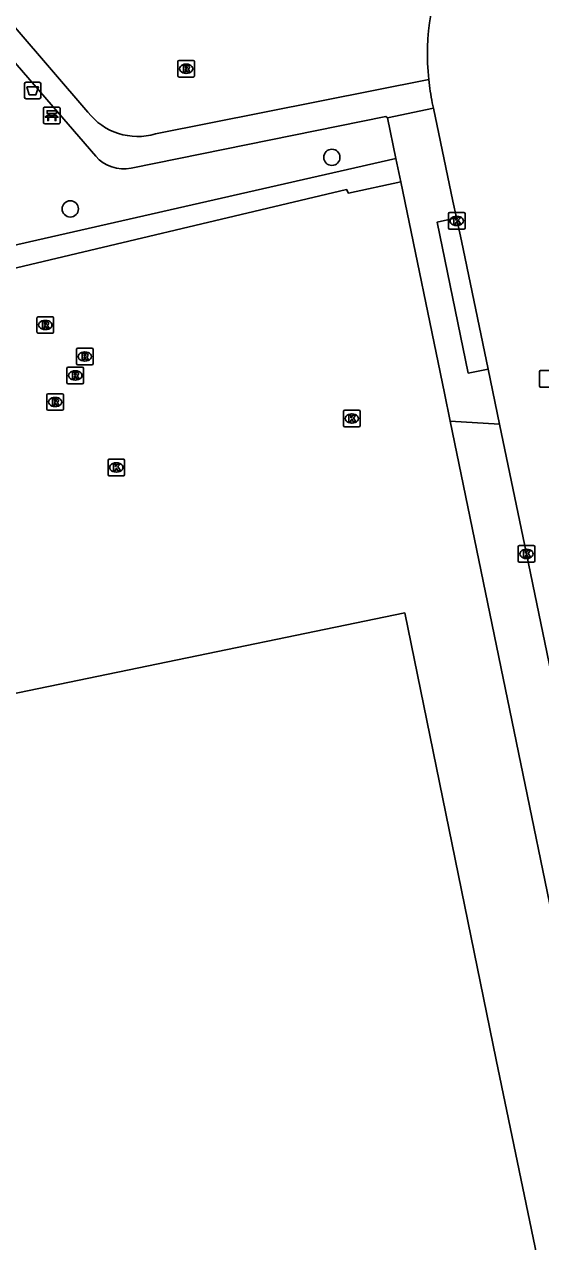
# Model space of a CAD drawing. Extents: x 162990 to 165007, y 383433 to 384336.
# Drawn here: x 164326.4 to 164357.5, y 384139.8 to 384213.2 of the extents above; entities that cross this region are included whole.
import ezdxf

# ---------------------------------------------------------------- set-up
doc = ezdxf.new("R2010")
doc.units = 0
for name, color, linetype in [('IMGEO_Afvalbak', 7, 'Continuous'), ('IMGEO_Bank', 7, 'Continuous'), ('IMGEO_Boom', 7, 'Continuous'), ('IMGEO_Groenvoorziening', 7, 'Continuous'), ('IMGEO_Kolk', 7, 'Continuous'), ('IMGEO_Pand', 7, 'Continuous'), ('IMGEO_Rijbaan_lokaal_open', 7, 'Continuous'), ('IMGEO_Rioolput', 7, 'Continuous'), ('IMGEO_Voetpad_halfverhard', 7, 'Continuous'), ('IMGEO_Voetpad_open', 7, 'Continuous')]:
    doc.layers.add(name, color=color, linetype=linetype)

msp = doc.modelspace()

# ---------------------------------------------------------------- linework, layer by layer
at = {"layer": 'IMGEO_Afvalbak'}
for p, q in [((164326.354, 384208.799), (164326.354, 384209.599)), ((164326.354, 384209.599), (164326.354, 384208.799)), ((164326.454, 384209.699), (164327.244, 384209.699)), ((164327.244, 384209.699), (164326.454, 384209.699)), ((164327.344, 384209.599), (164327.344, 384208.799)), ((164327.344, 384208.799), (164327.344, 384209.599)), ((164327.244, 384208.699), (164326.454, 384208.699)), ((164326.454, 384208.699), (164327.244, 384208.699))]:
    msp.add_line(p, q, dxfattribs=at)
msp.add_lwpolyline([(164326.497, 384209.413), (164327.201, 384209.413), (164327.052, 384208.943), (164326.646, 384208.943), (164326.497, 384209.413)], dxfattribs=at)
for centre, start, end in [((164326.454, 384209.599), 90, 180), ((164326.454, 384209.599), 90, 180), ((164327.244, 384209.599), 0, 90), ((164327.244, 384209.599), 360, 90), ((164326.454, 384208.799), 180, 270), ((164326.454, 384208.799), 180, 270), ((164327.244, 384208.799), 270, 0), ((164327.244, 384208.799), 270, 0)]:
    msp.add_arc(centre, 0.1, start, end, dxfattribs=at)
at = {"layer": 'IMGEO_Bank'}
for p, q in [((164327.504, 384207.273), (164327.504, 384208.114)), ((164327.504, 384208.114), (164327.504, 384207.273)), ((164327.579, 384208.198), (164328.42, 384208.198)), ((164328.42, 384208.198), (164327.579, 384208.198)), ((164328.504, 384208.123), (164328.504, 384207.282)), ((164328.504, 384207.282), (164328.504, 384208.123)), ((164328.429, 384207.198), (164327.588, 384207.198)), ((164327.588, 384207.198), (164328.429, 384207.198)), ((164328.201, 384207.596), (164327.808, 384207.596)), ((164327.813, 384207.704), (164327.813, 384207.81)), ((164327.857, 384207.81), (164327.857, 384207.704)), ((164328.145, 384207.816), (164327.863, 384207.816)), ((164327.863, 384207.698), (164328.145, 384207.698)), ((164328.151, 384207.704), (164328.151, 384207.81)), ((164328.195, 384207.81), (164328.195, 384207.704))]:
    msp.add_line(p, q, dxfattribs=at)
for points in [[(164327.807, 384207.816), (164327.721, 384207.816), (164327.721, 384207.977), (164328.284, 384207.977), (164328.284, 384207.816), (164328.201, 384207.816)], [(164327.751, 384207.596), (164327.609, 384207.596), (164327.721, 384207.698), (164327.807, 384207.698)], [(164327.801, 384207.589), (164327.801, 384207.382), (164327.758, 384207.382), (164327.758, 384207.589)], [(164328.201, 384207.698), (164328.284, 384207.698), (164328.396, 384207.596), (164328.257, 384207.596)], [(164328.251, 384207.589), (164328.251, 384207.382), (164328.207, 384207.382), (164328.207, 384207.589)]]:
    msp.add_lwpolyline(points, dxfattribs=at)
for centre, radius, start, end in [((164327.582, 384208.12), 0.0779, 92.4484, 184.28452), ((164327.582, 384208.12), 0.0779, 92.4484, 184.28452), ((164328.426, 384208.12), 0.0779, 2.4484, 94.28452), ((164328.426, 384208.12), 0.0779, 2.4484, 94.28452), ((164327.582, 384207.276), 0.0779, 182.4484, 274.28452), ((164327.582, 384207.276), 0.0779, 182.4484, 274.28452), ((164327.751, 384207.589), 0.00671, 2.89567, 87.10433), ((164327.808, 384207.589), 0.00671, 92.89567, 177.10433), ((164327.806, 384207.809), 0.00671, 2.89567, 87.10433), ((164327.806, 384207.705), 0.00671, 272.89567, 357.10433), ((164327.863, 384207.809), 0.00671, 92.89567, 177.10433), ((164327.863, 384207.705), 0.00671, 182.89567, 267.10433), ((164328.145, 384207.809), 0.00671, 2.89567, 87.10433), ((164328.145, 384207.705), 0.00671, 272.89567, 357.10433), ((164328.202, 384207.809), 0.00671, 92.89567, 177.10433), ((164328.202, 384207.705), 0.00671, 182.89567, 267.10433), ((164328.2, 384207.589), 0.00671, 2.89567, 87.10433), ((164328.257, 384207.589), 0.00671, 92.89567, 177.10433), ((164328.426, 384207.276), 0.0779, 272.4484, 4.28452), ((164328.426, 384207.276), 0.0779, 272.4484, 4.28452)]:
    msp.add_arc(centre, radius, start, end, dxfattribs=at)
at = {"layer": 'IMGEO_Boom'}
for centre in [(164344.883, 384205.17), (164329.119, 384202.064)]:
    msp.add_circle(centre, 0.489, dxfattribs=at)
at = {"layer": 'IMGEO_Groenvoorziening'}
for points in [[(164348.736, 384205.107), (164324.619, 384199.625), (164311.134, 384213.146), (164310.007, 384212.304)], [(164349.03, 384203.686), (164345.88, 384203.022), (164345.767, 384203.225), (164323.902, 384198.058), (164310.007, 384212.304)]]:
    msp.add_lwpolyline(points, dxfattribs=at)
at = {"layer": 'IMGEO_Kolk'}
for p, q in [((164351.908, 384200.915), (164351.908, 384201.767)), ((164351.983, 384201.841), (164352.835, 384201.841)), ((164352.396, 384201.621), (164352.421, 384201.621)), ((164352.909, 384201.767), (164352.909, 384200.915)), ((164352.835, 384200.841), (164351.983, 384200.841)), ((164352.419, 384201.061), (164352.394, 384201.061)), ((164345.586, 384189.005), (164345.586, 384189.857)), ((164345.661, 384189.931), (164346.513, 384189.931)), ((164346.074, 384189.711), (164346.099, 384189.711)), ((164346.587, 384189.857), (164346.587, 384189.005)), ((164346.513, 384188.931), (164345.661, 384188.931)), ((164346.097, 384189.151), (164346.072, 384189.151)), ((164331.393, 384186.057), (164331.393, 384186.909)), ((164331.468, 384186.983), (164332.32, 384186.983)), ((164331.881, 384186.763), (164331.906, 384186.763)), ((164332.394, 384186.909), (164332.394, 384186.057)), ((164332.32, 384185.983), (164331.468, 384185.983)), ((164331.904, 384186.203), (164331.879, 384186.203)), ((164356.114, 384180.845), (164356.114, 384181.697)), ((164356.189, 384181.771), (164357.041, 384181.771)), ((164356.602, 384181.551), (164356.627, 384181.551)), ((164357.115, 384181.697), (164357.115, 384180.845)), ((164357.041, 384180.771), (164356.189, 384180.771)), ((164356.625, 384180.991), (164356.6, 384180.991))]:
    msp.add_line(p, q, dxfattribs=at)
for points in [[(164351.908, 384200.915), (164351.908, 384201.767)], [(164351.983, 384201.841), (164352.835, 384201.841)], [(164352.229, 384201.541), (164352.352, 384201.541), (164352.352, 384201.39), (164352.482, 384201.541), (164352.646, 384201.541), (164352.5, 384201.39), (164352.653, 384201.141), (164352.501, 384201.141), (164352.416, 384201.305), (164352.352, 384201.238), (164352.352, 384201.141), (164352.229, 384201.141), (164352.229, 384201.541)], [(164352.909, 384201.767), (164352.909, 384200.915)], [(164352.835, 384200.841), (164351.983, 384200.841)], [(164345.586, 384189.005), (164345.586, 384189.857)], [(164345.661, 384189.931), (164346.513, 384189.931)], [(164345.907, 384189.631), (164346.03, 384189.631), (164346.03, 384189.48), (164346.16, 384189.631), (164346.324, 384189.631), (164346.178, 384189.48), (164346.331, 384189.231), (164346.179, 384189.231), (164346.094, 384189.395), (164346.03, 384189.328), (164346.03, 384189.231), (164345.907, 384189.231), (164345.907, 384189.631)], [(164346.587, 384189.857), (164346.587, 384189.005)], [(164346.513, 384188.931), (164345.661, 384188.931)], [(164331.393, 384186.057), (164331.393, 384186.909)], [(164331.468, 384186.983), (164332.32, 384186.983)], [(164331.714, 384186.683), (164331.837, 384186.683), (164331.837, 384186.532), (164331.967, 384186.683), (164332.131, 384186.683), (164331.985, 384186.532), (164332.138, 384186.283), (164331.986, 384186.283), (164331.901, 384186.447), (164331.837, 384186.38), (164331.837, 384186.283), (164331.714, 384186.283), (164331.714, 384186.683)], [(164332.394, 384186.909), (164332.394, 384186.057)], [(164332.32, 384185.983), (164331.468, 384185.983)], [(164356.114, 384180.845), (164356.114, 384181.697)], [(164356.189, 384181.771), (164357.041, 384181.771)], [(164357.115, 384181.697), (164357.115, 384180.845)], [(164357.041, 384180.771), (164356.189, 384180.771)], [(164356.435, 384181.471), (164356.558, 384181.471), (164356.558, 384181.32), (164356.688, 384181.471), (164356.852, 384181.471), (164356.706, 384181.32), (164356.859, 384181.071), (164356.707, 384181.071), (164356.622, 384181.235), (164356.558, 384181.168), (164356.558, 384181.071), (164356.435, 384181.071), (164356.435, 384181.471)]]:
    msp.add_lwpolyline(points, dxfattribs=at)
for centre, start, end in [((164351.985, 384201.765), 91.55205, 178.44795), ((164351.985, 384201.765), 91.55205, 178.44795), ((164352.833, 384201.765), 1.55205, 88.44795), ((164352.833, 384201.765), 1.55205, 88.44795), ((164351.985, 384200.917), 181.55205, 268.44795), ((164351.985, 384200.917), 181.55205, 268.44795), ((164352.833, 384200.917), 271.55205, 358.44795), ((164352.833, 384200.917), 271.55205, 358.44795), ((164345.663, 384189.855), 91.55205, 178.44795), ((164345.663, 384189.855), 91.55205, 178.44795), ((164346.511, 384189.855), 1.55205, 88.44795), ((164346.511, 384189.855), 1.55205, 88.44795), ((164345.663, 384189.007), 181.55205, 268.44795), ((164345.663, 384189.007), 181.55205, 268.44795), ((164346.511, 384189.007), 271.55205, 358.44795), ((164346.511, 384189.007), 271.55205, 358.44795), ((164331.47, 384186.907), 91.55205, 178.44795), ((164331.47, 384186.907), 91.55205, 178.44795), ((164332.318, 384186.907), 1.55205, 88.44795), ((164332.318, 384186.907), 1.55205, 88.44795), ((164331.47, 384186.059), 181.55205, 268.44795), ((164331.47, 384186.059), 181.55205, 268.44795), ((164332.318, 384186.059), 271.55205, 358.44795), ((164332.318, 384186.059), 271.55205, 358.44795), ((164356.191, 384181.695), 91.55205, 178.44795), ((164356.191, 384181.695), 91.55205, 178.44795), ((164357.039, 384181.695), 1.55205, 88.44795), ((164357.039, 384181.695), 1.55205, 88.44795), ((164356.191, 384180.847), 181.55205, 268.44795), ((164356.191, 384180.847), 181.55205, 268.44795), ((164357.039, 384180.847), 271.55205, 358.44795), ((164357.039, 384180.847), 271.55205, 358.44795)]:
    msp.add_arc(centre, 0.0765, start, end, dxfattribs=at)
for centre, major_axis, ratio, start_param, end_param in [((164352.395, 384201.341), (-0.387, 0.002), 0.722429, 4.712389, 7.853982), ((164352.42, 384201.341), (-0.39, 0.002), 0.717154, 1.570796, 4.712389), ((164346.073, 384189.431), (-0.387, 0.002), 0.722429, 4.712389, 7.853982), ((164346.098, 384189.431), (-0.39, 0.002), 0.717154, 1.570796, 4.712389), ((164331.88, 384186.483), (-0.387, 0.002), 0.722429, 4.712389, 7.853982), ((164331.905, 384186.483), (-0.39, 0.002), 0.717154, 1.570796, 4.712389), ((164356.601, 384181.271), (-0.387, 0.002), 0.722429, 4.712389, 7.853982), ((164356.626, 384181.271), (-0.39, 0.002), 0.717154, 1.570796, 4.712389)]:
    msp.add_ellipse(centre, major_axis=major_axis, ratio=ratio, start_param=start_param, end_param=end_param, dxfattribs=at)
at = {"layer": 'IMGEO_Pand'}
msp.add_lwpolyline([(164314.663, 384170.574), (164349.272, 384177.712), (164354.784, 384150.783), (164357.983, 384135.415)], dxfattribs=at)
at = {"layer": 'IMGEO_Rijbaan_lokaal_open'}
for points in [[(164350.936, 384208.45), (164351.002, 384208.132)], [(164351.002, 384208.132), (164352.173, 384202.537), (164352.389, 384201.533)], [(164352.389, 384201.533), (164352.689, 384200.138), (164354.297, 384192.413)], [(164354.297, 384192.413), (164354.99, 384189.083)], [(164362.315, 384153.81), (164360.57, 384162.135), (164356.615, 384181.271), (164354.99, 384189.083)]]:
    msp.add_lwpolyline(points, dxfattribs=at)
for centre, radius, start, end in [((164365.299, 384211.375), 14.657, 155.3622, 185.92771), ((164365.472, 384211.397), 14.832, 185.94522, 191.46166)]:
    msp.add_arc(centre, radius, start, end, dxfattribs=at)
at = {"layer": 'IMGEO_Rioolput'}
for p, q in [((164335.601, 384210.086), (164335.601, 384210.938)), ((164335.676, 384211.012), (164336.528, 384211.012)), ((164336.602, 384210.938), (164336.602, 384210.086)), ((164336.112, 384210.232), (164336.087, 384210.232)), ((164336.089, 384210.792), (164336.114, 384210.792)), ((164336.528, 384210.012), (164335.676, 384210.012)), ((164327.111, 384194.641), (164327.111, 384195.493)), ((164327.186, 384195.567), (164328.038, 384195.567)), ((164328.112, 384195.493), (164328.112, 384194.641)), ((164327.622, 384194.787), (164327.597, 384194.787)), ((164327.599, 384195.347), (164327.624, 384195.347)), ((164328.038, 384194.567), (164327.186, 384194.567)), ((164329.492, 384192.743), (164329.492, 384193.595)), ((164329.567, 384193.669), (164330.419, 384193.669)), ((164329.98, 384193.449), (164330.005, 384193.449)), ((164330.493, 384193.595), (164330.493, 384192.743)), ((164328.993, 384192.526), (164329.845, 384192.526)), ((164330.419, 384192.669), (164329.567, 384192.669)), ((164330.003, 384192.889), (164329.978, 384192.889)), ((164328.918, 384191.6), (164328.918, 384192.452)), ((164329.406, 384192.306), (164329.431, 384192.306)), ((164329.919, 384192.452), (164329.919, 384191.6)), ((164357.39, 384191.399), (164357.39, 384192.251)), ((164357.465, 384192.325), (164358.317, 384192.325)), ((164329.845, 384191.526), (164328.993, 384191.526)), ((164329.429, 384191.746), (164329.404, 384191.746)), ((164358.317, 384191.325), (164357.465, 384191.325)), ((164327.706, 384190), (164327.706, 384190.852)), ((164327.781, 384190.926), (164328.633, 384190.926)), ((164328.194, 384190.706), (164328.219, 384190.706)), ((164328.707, 384190.852), (164328.707, 384190)), ((164328.633, 384189.926), (164327.781, 384189.926)), ((164328.217, 384190.146), (164328.192, 384190.146))]:
    msp.add_line(p, q, dxfattribs=at)
for points in [[(164335.601, 384210.086), (164335.601, 384210.938)], [(164335.676, 384211.012), (164336.528, 384211.012)], [(164336.602, 384210.938), (164336.602, 384210.086)], [(164336.19, 384210.71), (164335.938, 384210.712), (164335.938, 384210.312)], [(164335.938, 384210.312), (164336.062, 384210.312), (164336.062, 384210.474), (164336.073, 384210.474)], [(164336.116, 384210.631), (164336.062, 384210.631), (164336.062, 384210.55)], [(164336.062, 384210.55), (164336.114, 384210.55)], [(164336.12, 384210.445), (164336.191, 384210.312), (164336.331, 384210.312), (164336.266, 384210.438)], [(164336.528, 384210.012), (164335.676, 384210.012)], [(164327.111, 384194.641), (164327.111, 384195.493)], [(164327.186, 384195.567), (164328.038, 384195.567)], [(164328.112, 384195.493), (164328.112, 384194.641)], [(164327.7, 384195.265), (164327.448, 384195.267), (164327.448, 384194.867)], [(164327.448, 384194.867), (164327.572, 384194.867), (164327.572, 384195.029), (164327.583, 384195.029)], [(164327.626, 384195.186), (164327.572, 384195.186), (164327.572, 384195.105)], [(164327.572, 384195.105), (164327.624, 384195.105)], [(164327.63, 384195), (164327.701, 384194.867), (164327.841, 384194.867), (164327.776, 384194.993)], [(164328.038, 384194.567), (164327.186, 384194.567)], [(164329.492, 384192.743), (164329.492, 384193.595)], [(164329.567, 384193.669), (164330.419, 384193.669)], [(164330.081, 384193.367), (164329.829, 384193.369), (164329.829, 384192.969)], [(164330.007, 384193.288), (164329.953, 384193.288), (164329.953, 384193.207)], [(164330.493, 384193.595), (164330.493, 384192.743)], [(164328.993, 384192.526), (164329.845, 384192.526)], [(164330.419, 384192.669), (164329.567, 384192.669)], [(164329.829, 384192.969), (164329.953, 384192.969), (164329.953, 384193.131), (164329.964, 384193.131)], [(164329.953, 384193.207), (164330.005, 384193.207)], [(164330.011, 384193.102), (164330.082, 384192.969), (164330.222, 384192.969), (164330.157, 384193.095)], [(164328.918, 384191.6), (164328.918, 384192.452)], [(164329.507, 384192.224), (164329.255, 384192.226), (164329.255, 384191.826)], [(164329.255, 384191.826), (164329.379, 384191.826), (164329.379, 384191.988), (164329.39, 384191.988)], [(164329.433, 384192.145), (164329.379, 384192.145), (164329.379, 384192.064)], [(164329.379, 384192.064), (164329.431, 384192.064)], [(164329.437, 384191.959), (164329.508, 384191.826), (164329.648, 384191.826), (164329.583, 384191.952)], [(164329.919, 384192.452), (164329.919, 384191.6)], [(164357.39, 384191.399), (164357.39, 384192.251)], [(164357.465, 384192.325), (164358.317, 384192.325)], [(164329.845, 384191.526), (164328.993, 384191.526)], [(164358.317, 384191.325), (164357.465, 384191.325)], [(164327.706, 384190), (164327.706, 384190.852)], [(164327.781, 384190.926), (164328.633, 384190.926)], [(164328.295, 384190.624), (164328.043, 384190.626), (164328.043, 384190.226)], [(164328.043, 384190.226), (164328.167, 384190.226), (164328.167, 384190.388), (164328.178, 384190.388)], [(164328.221, 384190.545), (164328.167, 384190.545), (164328.167, 384190.464)], [(164328.167, 384190.464), (164328.219, 384190.464)], [(164328.225, 384190.359), (164328.296, 384190.226), (164328.436, 384190.226), (164328.371, 384190.352)], [(164328.707, 384190.852), (164328.707, 384190)], [(164328.633, 384189.926), (164327.781, 384189.926)]]:
    msp.add_lwpolyline(points, dxfattribs=at)
for centre, radius, start, end in [((164335.678, 384210.936), 0.0765, 91.55205, 178.44795), ((164335.678, 384210.936), 0.0765, 91.55205, 178.44795), ((164336.526, 384210.936), 0.0765, 1.55205, 88.44795), ((164336.526, 384210.936), 0.0765, 1.55205, 88.44795), ((164336.072, 384210.421), 0.0533, 26.02933, 88.69889), ((164336.098, 384210.739), 0.19, 274.7715, 282.96867), ((164336.122, 384210.535), 0.0964, 77.00612, 93.18647), ((164336.136, 384210.592), 0.0378, 276.66336, 79.67722), ((164336.189, 384210.6), 0.109, 350.36119, 89.41601), ((164336.187, 384210.6), 0.112, 277.58423, 350.98172), ((164336.171, 384210.385), 0.108, 29.51342, 73.79051), ((164335.678, 384210.088), 0.0765, 181.55205, 268.44795), ((164335.678, 384210.088), 0.0765, 181.55205, 268.44795), ((164336.526, 384210.088), 0.0765, 271.55205, 358.44795), ((164336.526, 384210.088), 0.0765, 271.55205, 358.44795), ((164327.188, 384195.491), 0.0765, 91.55205, 178.44795), ((164327.188, 384195.491), 0.0765, 91.55205, 178.44795), ((164328.036, 384195.491), 0.0765, 1.55205, 88.44795), ((164328.036, 384195.491), 0.0765, 1.55205, 88.44795), ((164327.582, 384194.976), 0.0533, 26.02933, 88.69889), ((164327.608, 384195.294), 0.19, 274.7715, 282.96867), ((164327.632, 384195.09), 0.0964, 77.00612, 93.18647), ((164327.646, 384195.147), 0.0378, 276.66336, 79.67722), ((164327.699, 384195.155), 0.109, 350.36119, 89.41601), ((164327.697, 384195.155), 0.112, 277.58423, 350.98172), ((164327.681, 384194.94), 0.108, 29.51342, 73.79051), ((164327.188, 384194.643), 0.0765, 181.55205, 268.44795), ((164327.188, 384194.643), 0.0765, 181.55205, 268.44795), ((164328.036, 384194.643), 0.0765, 271.55205, 358.44795), ((164328.036, 384194.643), 0.0765, 271.55205, 358.44795), ((164329.569, 384193.593), 0.0765, 91.55205, 178.44795), ((164329.569, 384193.593), 0.0765, 91.55205, 178.44795), ((164330.013, 384193.192), 0.0964, 77.00612, 93.18647), ((164330.027, 384193.249), 0.0378, 276.66336, 79.67722), ((164330.08, 384193.257), 0.109, 350.36119, 89.41601), ((164330.078, 384193.257), 0.112, 277.58423, 350.98172), ((164330.417, 384193.593), 0.0765, 1.55205, 88.44795), ((164330.417, 384193.593), 0.0765, 1.55205, 88.44795), ((164328.995, 384192.45), 0.0765, 91.55205, 178.44795), ((164328.995, 384192.45), 0.0765, 91.55205, 178.44795), ((164329.569, 384192.745), 0.0765, 181.55205, 268.44795), ((164329.569, 384192.745), 0.0765, 181.55205, 268.44795), ((164329.843, 384192.45), 0.0765, 1.55205, 88.44795), ((164329.843, 384192.45), 0.0765, 1.55205, 88.44795), ((164329.963, 384193.078), 0.0533, 26.02933, 88.69889), ((164329.989, 384193.396), 0.19, 274.7715, 282.96867), ((164330.062, 384193.042), 0.108, 29.51342, 73.79051), ((164330.417, 384192.745), 0.0765, 271.55205, 358.44795), ((164330.417, 384192.745), 0.0765, 271.55205, 358.44795), ((164329.389, 384191.935), 0.0533, 26.02933, 88.69889), ((164329.415, 384192.253), 0.19, 274.7715, 282.96867), ((164329.439, 384192.049), 0.0964, 77.00612, 93.18647), ((164329.453, 384192.106), 0.0378, 276.66336, 79.67722), ((164329.506, 384192.114), 0.109, 350.36119, 89.41601), ((164329.504, 384192.114), 0.112, 277.58423, 350.98172), ((164329.488, 384191.899), 0.108, 29.51342, 73.79051), ((164357.467, 384192.249), 0.0765, 91.55205, 178.44795), ((164357.467, 384192.249), 0.0765, 91.55205, 178.44795), ((164328.995, 384191.602), 0.0765, 181.55205, 268.44795), ((164328.995, 384191.602), 0.0765, 181.55205, 268.44795), ((164329.843, 384191.602), 0.0765, 271.55205, 358.44795), ((164329.843, 384191.602), 0.0765, 271.55205, 358.44795), ((164357.467, 384191.401), 0.0765, 181.55205, 268.44795), ((164357.467, 384191.401), 0.0765, 181.55205, 268.44795), ((164327.783, 384190.85), 0.0765, 91.55205, 178.44795), ((164327.783, 384190.85), 0.0765, 91.55205, 178.44795), ((164328.177, 384190.335), 0.0533, 26.02933, 88.69889), ((164328.203, 384190.653), 0.19, 274.7715, 282.96867), ((164328.227, 384190.449), 0.0964, 77.00612, 93.18647), ((164328.241, 384190.506), 0.0378, 276.66336, 79.67722), ((164328.294, 384190.514), 0.109, 350.36119, 89.41601), ((164328.292, 384190.514), 0.112, 277.58423, 350.98172), ((164328.276, 384190.299), 0.108, 29.51342, 73.79051), ((164328.631, 384190.85), 0.0765, 1.55205, 88.44795), ((164328.631, 384190.85), 0.0765, 1.55205, 88.44795), ((164327.783, 384190.002), 0.0765, 181.55205, 268.44795), ((164327.783, 384190.002), 0.0765, 181.55205, 268.44795), ((164328.631, 384190.002), 0.0765, 271.55205, 358.44795), ((164328.631, 384190.002), 0.0765, 271.55205, 358.44795)]:
    msp.add_arc(centre, radius, start, end, dxfattribs=at)
for centre, major_axis, ratio, start_param, end_param in [((164336.088, 384210.512), (-0.387, 0.002), 0.722429, 4.712389, 7.853982), ((164336.113, 384210.512), (-0.39, 0.002), 0.717154, 1.570796, 4.712389), ((164327.598, 384195.067), (-0.387, 0.002), 0.722429, 4.712389, 7.853982), ((164327.623, 384195.067), (-0.39, 0.002), 0.717154, 1.570796, 4.712389), ((164329.979, 384193.169), (-0.387, 0.002), 0.722429, 4.712389, 7.853982), ((164330.004, 384193.169), (-0.39, 0.002), 0.717154, 1.570796, 4.712389), ((164329.405, 384192.026), (-0.387, 0.002), 0.722429, 4.712389, 7.853982), ((164329.43, 384192.026), (-0.39, 0.002), 0.717154, 1.570796, 4.712389), ((164328.193, 384190.426), (-0.387, 0.002), 0.722429, 4.712389, 7.853982), ((164328.218, 384190.426), (-0.39, 0.002), 0.717154, 1.570796, 4.712389)]:
    msp.add_ellipse(centre, major_axis=major_axis, ratio=ratio, start_param=start_param, end_param=end_param, dxfattribs=at)
at = {"layer": 'IMGEO_Voetpad_halfverhard'}
for points in [[(164321.514, 384217.98), (164330.184, 384207.893)], [(164330.655, 384205.243), (164320.511, 384216.967)], [(164334.254, 384206.589), (164350.72, 384209.861)], [(164348.229, 384207.555), (164348.145, 384207.633), (164332.794, 384204.514)]]:
    msp.add_lwpolyline(points, dxfattribs=at)
for centre, radius, start, end in [((164333.168, 384210.203), 3.774, 217.74884, 286.72096), ((164332.349, 384206.71), 2.24, 220.8927, 281.46769)]:
    msp.add_arc(centre, radius, start, end, dxfattribs=at)
at = {"layer": 'IMGEO_Voetpad_open'}
for points in [[(164351.002, 384208.132), (164348.229, 384207.555)], [(164348.229, 384207.555), (164348.736, 384205.107)], [(164348.736, 384205.107), (164349.03, 384203.686)], [(164352.012, 384189.272), (164351.666, 384190.951), (164349.03, 384203.686)], [(164352.389, 384201.533), (164351.221, 384201.262), (164353.097, 384192.164), (164354.297, 384192.413)], [(164352.012, 384189.272), (164362.509, 384138.318), (164362.896, 384136.438)], [(164354.99, 384189.083), (164352.012, 384189.272)]]:
    msp.add_lwpolyline(points, dxfattribs=at)

doc.saveas('drawing.dxf')
